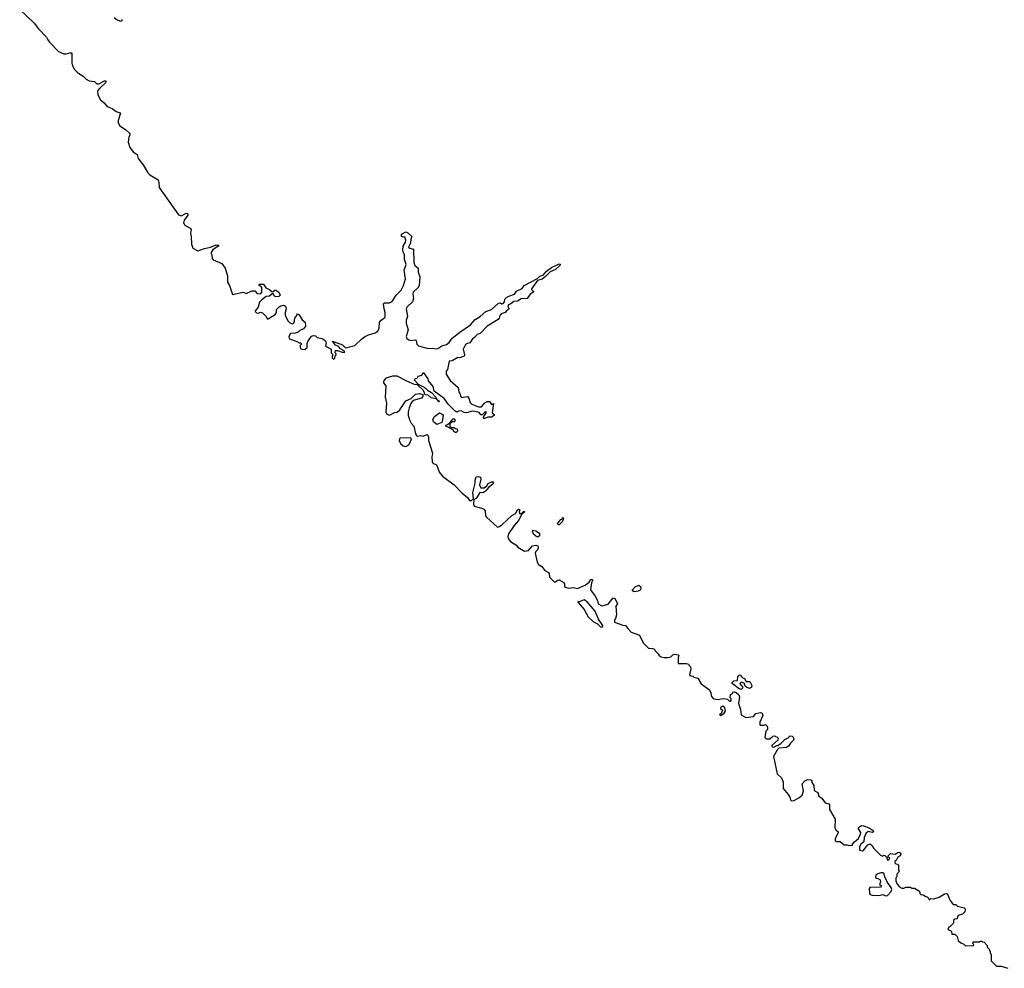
# Model space of a CAD drawing. Extents: x 2219101 to 2444320, y 201258 to 358766.
# Tile 346 of 349: x 2381885 to 2392107, y 333447 to 343295. Entities that reach past the tile are written whole.
import ezdxf

# ---------------------------------------------------------------- set-up
doc = ezdxf.new("R2010")
doc.units = 0

msp = doc.modelspace()

# ---------------------------------------------------------------- linework, layer by layer
at = {"layer": '0CON10XD'}
for points in [[(2381885, 343402), (2382035, 343259), (2382080, 343200), (2382164, 343115), (2382176, 343085), (2382193, 343063), (2382287, 342965), (2382345, 342940), (2382365, 342940), (2382405, 342952), (2382425, 342950), (2382426, 342845), (2382434, 342815), (2382455, 342779), (2382490, 342745), (2382545, 342710), (2382575, 342678), (2382605, 342660), (2382662, 342652), (2382685, 342628), (2382705, 342631), (2382765, 342660), (2382779, 342659), (2382782, 342655), (2382775, 342639), (2382716, 342585), (2382692, 342555), (2382696, 342515), (2382723, 342463), (2382762, 342432), (2382794, 342394), (2382845, 342373), (2382885, 342343), (2382929, 342329), (2382932, 342325), (2382908, 342248), (2382909, 342225), (2382924, 342195), (2382984, 342154), (2383027, 342115), (2383029, 342101), (2383017, 342075), (2383010, 342025), (2383030, 341970), (2383063, 341925), (2383104, 341895), (2383116, 341855), (2383168, 341788), (2383216, 341705), (2383237, 341685), (2383321, 341631), (2383330, 341605), (2383334, 341554), (2383535, 341268), (2383565, 341259), (2383615, 341285), (2383632, 341282), (2383631, 341265), (2383591, 341215), (2383587, 341187), (2383601, 341161), (2383655, 341132), (2383667, 341117), (2383658, 341075), (2383667, 341045), (2383670, 340965), (2383684, 340924), (2383735, 340897), (2383805, 340921), (2383866, 340934), (2383925, 340958), (2383952, 340955), (2383947, 340943), (2383891, 340905), (2383868, 340875), (2383880, 340855), (2383883, 340815), (2383895, 340802), (2383984, 340764), (2384018, 340715), (2384043, 340635), (2384041, 340571), (2384062, 340535), (2384095, 340442), (2384205, 340466), (2384235, 340452), (2384295, 340480), (2384325, 340480), (2384352, 340452), (2384385, 340450), (2384400, 340465), (2384400, 340515), (2384388, 340528), (2384372, 340532), (2384370, 340545), (2384375, 340550), (2384415, 340550), (2384442, 340512), (2384480, 340495), (2384505, 340470), (2384518, 340472), (2384533, 340487), (2384545, 340488), (2384576, 340466), (2384589, 340435), (2384575, 340421), (2384545, 340417), (2384530, 340425), (2384518, 340448), (2384505, 340450), (2384480, 340425), (2384445, 340420), (2384395, 340382), (2384376, 340364), (2384361, 340309), (2384333, 340277), (2384330, 340265), (2384342, 340252), (2384365, 340250), (2384385, 340260), (2384405, 340252), (2384443, 340215), (2384455, 340190), (2384465, 340190), (2384538, 340235), (2384550, 340255), (2384550, 340285), (2384580, 340315), (2384597, 340323), (2384625, 340330), (2384645, 340320), (2384652, 340295), (2384642, 340255), (2384642, 340225), (2384672, 340165), (2384685, 340152), (2384715, 340138), (2384733, 340147), (2384742, 340195), (2384762, 340225), (2384765, 340240), (2384785, 340231), (2384818, 340178), (2384850, 340155), (2384852, 340115), (2384830, 340085), (2384795, 340070), (2384775, 340052), (2384745, 340042), (2384695, 340038), (2384678, 340005), (2384682, 339985), (2384695, 339978), (2384755, 339958), (2384785, 339940), (2384805, 339940), (2384810, 339925), (2384798, 339912), (2384798, 339895), (2384802, 339882), (2384813, 339873), (2384845, 339870), (2384868, 339892), (2384870, 339935), (2384878, 339955), (2384915, 340008), (2384935, 340018), (2384955, 340012), (2384975, 339997), (2385025, 339984), (2385056, 339965), (2385066, 339945), (2385061, 339905), (2385120, 339875), (2385120, 339835), (2385140, 339815), (2385130, 339805), (2385130, 339785), (2385145, 339770), (2385158, 339782), (2385160, 339805), (2385170, 339815), (2385170, 339825), (2385160, 339835), (2385165, 339860), (2385185, 339862), (2385234, 339844), (2385260, 339845), (2385255, 339858), (2385217, 339877), (2385195, 339903), (2385165, 339917), (2385133, 339957), (2385238, 339918), (2385267, 339887), (2385366, 339914), (2385437, 339983), (2385465, 340002), (2385505, 340022), (2385576, 340044), (2385605, 340062), (2385616, 340094), (2385622, 340155), (2385638, 340175), (2385675, 340202), (2385678, 340212), (2385679, 340255), (2385668, 340295), (2385663, 340347), (2385674, 340356), (2385726, 340354), (2385752, 340368), (2385792, 340435), (2385845, 340486), (2385871, 340535), (2385889, 340605), (2385876, 340695), (2385898, 340755), (2385879, 340805), (2385879, 340855), (2385865, 340885), (2385863, 340905), (2385868, 340945), (2385892, 340985), (2385893, 341005), (2385885, 341040), (2385865, 341039), (2385850, 341045), (2385850, 341070), (2385895, 341092), (2385915, 341083), (2385958, 341045), (2385947, 341015), (2385942, 340975), (2385922, 340935), (2385935, 340923), (2385972, 340912), (2385978, 340775), (2385987, 340745), (2386021, 340715), (2386021, 340675)], [(2382946, 343296), (2382947, 343283), (2382933, 343277), (2382894, 343294), (2382866, 343316)], [(2386021, 340675), (2386039, 340625), (2386033, 340535), (2386019, 340511), (2385970, 340465), (2385967, 340445), (2385973, 340403), (2385964, 340366), (2385909, 340315), (2385897, 340295), (2385910, 340215), (2385897, 340175), (2385896, 340145), (2385918, 340075), (2385896, 340005), (2385903, 339985), (2385925, 339971), (2385945, 339966), (2385995, 339972), (2386002, 339965), (2386008, 339925), (2386025, 339908), (2386125, 339882), (2386175, 339886), (2386205, 339878), (2386225, 339882), (2386269, 339911), (2386317, 339923), (2386344, 339945), (2386375, 339988), (2386455, 340052), (2386565, 340126), (2386615, 340183), (2386665, 340213), (2386726, 340264), (2386785, 340286), (2386855, 340352), (2386876, 340356), (2386890, 340345), (2386905, 340348), (2386918, 340365), (2386923, 340395), (2386940, 340410), (2386964, 340426), (2387022, 340445), (2387044, 340476), (2387102, 340505), (2387124, 340536), (2387262, 340608), (2387285, 340631), (2387322, 340648), (2387355, 340686), (2387405, 340721), (2387485, 340759), (2387497, 340757), (2387497, 340747), (2387449, 340701), (2387393, 340677), (2387345, 340628), (2387309, 340601), (2387262, 340588), (2387198, 340502), (2387198, 340495), (2387218, 340475), (2387218, 340465), (2387184, 340446), (2387155, 340402), (2387093, 340397), (2387055, 340372), (2387015, 340370), (2386985, 340344), (2386960, 340335), (2386954, 340325), (2386964, 340296), (2386960, 340285), (2386938, 340272), (2386925, 340257), (2386885, 340241), (2386871, 340225), (2386864, 340196), (2386852, 340182), (2386740, 340115), (2386665, 340037), (2386634, 340026), (2386607, 339995), (2386585, 339981), (2386558, 339942), (2386525, 339929), (2386511, 339915), (2386490, 339875), (2386502, 339815), (2386498, 339802), (2386455, 339783), (2386435, 339788), (2386375, 339752), (2386345, 339750), (2386328, 339665), (2386314, 339646), (2386312, 339615), (2386355, 339548), (2386437, 339477), (2386443, 339433), (2386457, 339407), (2386460, 339385), (2386472, 339372), (2386535, 339382), (2386547, 339367), (2386562, 339322), (2386578, 339305), (2386650, 339275), (2386678, 339275), (2386713, 339317), (2386739, 339331), (2386761, 339331), (2386785, 339300), (2386805, 339310), (2386792, 339215), (2386812, 339195), (2386812, 339185), (2386785, 339168), (2386745, 339168), (2386705, 339150), (2386701, 339169), (2386728, 339215), (2386727, 339227), (2386715, 339222), (2386685, 339192), (2386672, 339192), (2386655, 339217), (2386612, 339228), (2386585, 339232), (2386525, 339213), (2386498, 339218), (2386475, 339232), (2386447, 339233), (2386425, 339220), (2386405, 339230), (2386334, 339304), (2386291, 339361), (2386189, 339439), (2386178, 339488), (2386130, 339545), (2386127, 339567), (2386085, 339627), (2386070, 339625), (2386055, 339600), (2386020, 339590), (2386009, 339571), (2385990, 339565), (2385982, 339555), (2386023, 339513), (2386085, 339480), (2386120, 339450), (2386160, 339425), (2386207, 339375), (2386220, 339350), (2386242, 339335), (2386235, 339328), (2386208, 339358), (2386158, 339368), (2386125, 339398), (2386095, 339400), (2386077, 339445), (2386014, 339504), (2385985, 339509), (2385905, 339541), (2385805, 339593), (2385755, 339594), (2385688, 339575), (2385665, 339550), (2385662, 339535), (2385663, 339525), (2385688, 339495), (2385681, 339375), (2385693, 339315), (2385688, 339225), (2385695, 339200), (2385725, 339190), (2385775, 339218), (2385805, 339220), (2385832, 339245), (2385893, 339337), (2385949, 339361), (2385995, 339406), (2386035, 339414), (2386070, 339405), (2386070, 339385), (2386055, 339367), (2385970, 339340), (2385951, 339319), (2385927, 339265), (2385917, 339225), (2385917, 339185), (2385934, 339134), (2385948, 339105), (2385978, 339075), (2385994, 338994), (2386005, 338980), (2386015, 338973), (2386045, 338977), (2386075, 338972), (2386115, 338988), (2386123, 338983), (2386130, 338965), (2386130, 338925), (2386172, 338795), (2386163, 338755), (2386167, 338707), (2386175, 338690), (2386213, 338673), (2386244, 338595), (2386276, 338555), (2386395, 338466), (2386475, 338384), (2386534, 338335), (2386555, 338304), (2386575, 338304), (2386597, 338323), (2386591, 338385), (2386613, 338485), (2386614, 338516), (2386625, 338550), (2386645, 338552), (2386670, 338545), (2386672, 338525), (2386660, 338465), (2386674, 338434), (2386706, 338434), (2386734, 338456), (2386750, 338480), (2386785, 338499), (2386799, 338499), (2386803, 338493), (2386796, 338474), (2386752, 338438), (2386721, 338399), (2386695, 338382), (2386662, 338385), (2386625, 338326), (2386600, 338310), (2386597, 338267), (2386603, 338245), (2386684, 338224), (2386705, 338212), (2386716, 338195), (2386721, 338145), (2386730, 338130), (2386845, 338028), (2386865, 338032), (2386890, 338050), (2386993, 338147), (2387032, 338168), (2387054, 338206), (2387065, 338212), (2387078, 338205), (2387070, 338185), (2387075, 338170), (2387095, 338170), (2387115, 338188), (2387125, 338190), (2387130, 338185), (2387100, 338160), (2387065, 338097), (2387017, 338043), (2386961, 337959), (2386953, 337925), (2386955, 337910), (2386979, 337879), (2387035, 337843), (2387058, 337818), (2387125, 337778), (2387167, 337783), (2387208, 337832), (2387245, 337839), (2387263, 337833), (2387269, 337819), (2387263, 337795), (2387242, 337775), (2387237, 337755), (2387256, 337665), (2387270, 337640), (2387305, 337618), (2387337, 337577), (2387374, 337555), (2387381, 337545), (2387385, 337508), (2387435, 337458), (2387445, 337458), (2387472, 337478), (2387485, 337480), (2387533, 337453), (2387542, 337435), (2387542, 337412), (2387553, 337403), (2387586, 337394), (2387635, 337400), (2387675, 337390), (2387755, 337423), (2387796, 337454), (2387815, 337482), (2387830, 337485), (2387836, 337475), (2387823, 337447), (2387810, 337375), (2387861, 337311), (2387883, 337265), (2387891, 337231), (2387929, 337209), (2387993, 337227), (2388045, 337292), (2388065, 337287), (2388090, 337235), (2388073, 337205), (2388082, 337115), (2388072, 337078), (2388060, 337065), (2388062, 337042), (2388148, 337008), (2388176, 337006), (2388198, 336975), (2388235, 336938), (2388320, 336905), (2388358, 336825), (2388371, 336811), (2388415, 336770), (2388455, 336768), (2388475, 336760), (2388480, 336745), (2388515, 336710), (2388524, 336694), (2388545, 336680), (2388575, 336672), (2388615, 336672), (2388645, 336682), (2388665, 336700), (2388685, 336708), (2388725, 336700), (2388730, 336695), (2388720, 336675), (2388722, 336612), (2388805, 336612), (2388830, 336605), (2388835, 336590), (2388850, 336575), (2388852, 336555), (2388838, 336495), (2388853, 336483), (2388875, 336480), (2388885, 336470), (2388925, 336460), (2388960, 336400), (2389045, 336338), (2389062, 336305), (2389068, 336268), (2389085, 336248), (2389125, 336238), (2389195, 336248), (2389235, 336240), (2389255, 336220), (2389265, 336220), (2389270, 336225), (2389270, 336245), (2389260, 336255), (2389265, 336290), (2389285, 336300), (2389295, 336320), (2389325, 336309), (2389350, 336285), (2389358, 336265), (2389347, 336195), (2389368, 336135), (2389375, 336080), (2389425, 336052), (2389505, 336062), (2389528, 336092), (2389575, 336102), (2389592, 336095), (2389599, 336071), (2389568, 336002), (2389570, 335975), (2389575, 335970), (2389615, 335970), (2389628, 335978), (2389645, 335960), (2389650, 335945), (2389650, 335925), (2389633, 335907), (2389622, 335842), (2389635, 335830), (2389675, 335830), (2389682, 335838), (2389698, 335842), (2389702, 335858), (2389725, 335860), (2389732, 335852), (2389745, 335850), (2389758, 335835), (2389756, 335814), (2389695, 335760), (2389693, 335753), (2389700, 335745), (2389715, 335742), (2389745, 335760), (2389755, 335760), (2389792, 335785), (2389829, 335821), (2389865, 335840), (2389885, 335861), (2389905, 335858), (2389914, 335845), (2389922, 335825), (2389918, 335815), (2389886, 335784), (2389867, 335753), (2389845, 335740), (2389765, 335732), (2389751, 335719), (2389712, 335645), (2389750, 335465), (2389794, 335424), (2389813, 335383), (2389810, 335315), (2389865, 335250), (2389882, 335222), (2389888, 335195), (2389897, 335187), (2389925, 335190), (2389974, 335216), (2390008, 335245), (2390022, 335285), (2390008, 335362), (2390035, 335392), (2390065, 335407), (2390100, 335405), (2390110, 335395), (2390110, 335375), (2390130, 335345), (2390135, 335294), (2390172, 335272), (2390183, 335235), (2390213, 335213), (2390248, 335165), (2390284, 335154), (2390294, 335144), (2390294, 335094), (2390350, 334995), (2390348, 334905), (2390358, 334885), (2390384, 334864), (2390380, 334845), (2390350, 334795), (2390350, 334770), (2390365, 334762), (2390405, 334762), (2390445, 334728), (2390475, 334728), (2390495, 334720), (2390530, 334725), (2390530, 334735), (2390551, 334759), (2390594, 334796), (2390615, 334840), (2390618, 334855), (2390593, 334893), (2390593, 334907), (2390625, 334928), (2390645, 334927), (2390706, 334906), (2390747, 334877), (2390750, 334865), (2390735, 334856), (2390695, 334866), (2390671, 334845), (2390654, 334806), (2390649, 334761), (2390618, 334735), (2390604, 334705), (2390604, 334674), (2390635, 334668), (2390650, 334675), (2390691, 334729), (2390715, 334738), (2390738, 334718), (2390750, 334695), (2390822, 334622), (2390845, 334612), (2390855, 334620), (2390868, 334618), (2390888, 334598), (2390892, 334572), (2390908, 334572), (2390920, 334595)], [(2386215, 339093), (2386181, 339121), (2386174, 339146), (2386193, 339175), (2386245, 339212), (2386275, 339198), (2386282, 339185), (2386272, 339128), (2386267, 339113), (2386215, 339093)], [(2386415, 339010), (2386405, 339010), (2386390, 339025), (2386388, 339038), (2386375, 339040), (2386368, 339048), (2386355, 339050), (2386348, 339058), (2386310, 339075), (2386310, 339085), (2386328, 339092), (2386350, 339110), (2386385, 339150), (2386395, 339150), (2386407, 339133), (2386395, 339120), (2386375, 339120), (2386365, 339110), (2386350, 339110), (2386350, 339075), (2386365, 339060), (2386395, 339060), (2386405, 339050), (2386428, 339048), (2386430, 339025), (2386415, 339010)], [(2385895, 338864), (2385925, 338882), (2385940, 338905), (2385952, 338945), (2385943, 338953), (2385835, 338952), (2385828, 338945), (2385824, 338925), (2385840, 338895), (2385865, 338870), (2385895, 338864)], [(2387485, 338050), (2387475, 338050), (2387468, 338065), (2387502, 338105), (2387512, 338108), (2387525, 338132), (2387532, 338115), (2387520, 338085), (2387485, 338050)], [(2387265, 337924), (2387242, 337932), (2387220, 337955), (2387208, 337985), (2387214, 337996), (2387245, 337988), (2387282, 337965), (2387283, 337937), (2387265, 337924)], [(2388265, 337357), (2388248, 337365), (2388247, 337375), (2388275, 337406), (2388313, 337423), (2388331, 337411), (2388333, 337385), (2388326, 337374), (2388305, 337363), (2388265, 337357)], [(2387935, 336990), (2387940, 337005), (2387895, 337070), (2387859, 337155), (2387775, 337253), (2387745, 337273), (2387695, 337252), (2387680, 337255), (2387682, 337245), (2387745, 337172), (2387787, 337097), (2387844, 337044), (2387883, 337023), (2387915, 336992), (2387935, 336990)], [(2389375, 336343), (2389355, 336347), (2389283, 336405), (2389283, 336415), (2389299, 336431), (2389338, 336435), (2389341, 336475), (2389355, 336491), (2389365, 336493), (2389385, 336467), (2389410, 336455), (2389426, 336426), (2389466, 336426), (2389486, 336384), (2389484, 336366), (2389465, 336353), (2389435, 336363), (2389417, 336377), (2389407, 336407), (2389374, 336416), (2389363, 336405), (2389375, 336382), (2389388, 336375), (2389388, 336355), (2389375, 336343)], [(2389165, 336072), (2389198, 336095), (2389212, 336115), (2389205, 336150), (2389185, 336168), (2389160, 336155), (2389160, 336145), (2389180, 336125), (2389168, 336092), (2389152, 336078), (2389165, 336072)], [(2390920, 334595), (2390902, 334602), (2390900, 334615), (2390925, 334640), (2390975, 334633), (2391005, 334652), (2391025, 334646), (2391032, 334635), (2391026, 334614), (2391001, 334599), (2390983, 334567), (2390970, 334555), (2390972, 334542), (2390982, 334532), (2390998, 334528), (2391010, 334515), (2391010, 334465), (2391020, 334455), (2390990, 334425), (2390990, 334395), (2390980, 334385), (2390980, 334355), (2390995, 334320), (2391021, 334291), (2391045, 334280), (2391065, 334280), (2391085, 334290), (2391135, 334290), (2391145, 334280), (2391175, 334280), (2391228, 334248), (2391230, 334225), (2391242, 334212), (2391265, 334210), (2391292, 334192), (2391305, 334190), (2391320, 334175), (2391325, 334160), (2391335, 334160), (2391345, 334170), (2391375, 334168), (2391430, 334185), (2391485, 334219), (2391505, 334223), (2391518, 334218), (2391545, 334150), (2391575, 334110), (2391605, 334110), (2391623, 334093), (2391690, 334075), (2391699, 334069), (2391702, 334055), (2391698, 334032), (2391675, 334010), (2391630, 333995), (2391620, 333985), (2391618, 333962), (2391593, 333957), (2391580, 333945), (2391580, 333915), (2391545, 333880), (2391530, 333875), (2391528, 333862), (2391520, 333855), (2391532, 333842), (2391548, 333838), (2391558, 333828), (2391562, 333802), (2391595, 333800), (2391617, 333777), (2391630, 333735), (2391655, 333710), (2391688, 333698), (2391705, 333680), (2391788, 333682), (2391790, 333695), (2391780, 333705), (2391785, 333720), (2391855, 333720), (2391862, 333728), (2391875, 333730), (2391882, 333722), (2391898, 333718), (2391930, 333685), (2391930, 333665), (2391950, 333645), (2391952, 333632), (2391960, 333625), (2391960, 333605), (2391970, 333595), (2391970, 333525), (2392025, 333470), (2392075, 333470), (2392145, 333447)], [(2390875, 334200), (2390895, 334202), (2390934, 334245), (2390938, 334265), (2390933, 334285), (2390895, 334338), (2390867, 334395), (2390859, 334429), (2390845, 334438), (2390825, 334438), (2390795, 334428), (2390774, 334416), (2390770, 334385), (2390795, 334380), (2390818, 334365), (2390822, 334345), (2390810, 334315), (2390826, 334306), (2390832, 334295), (2390825, 334290), (2390713, 334287), (2390703, 334275), (2390707, 334225), (2390714, 334214), (2390735, 334206), (2390805, 334203), (2390845, 334213), (2390875, 334200)]]:
    msp.add_lwpolyline(points, dxfattribs=at)

doc.saveas('drawing.dxf')
